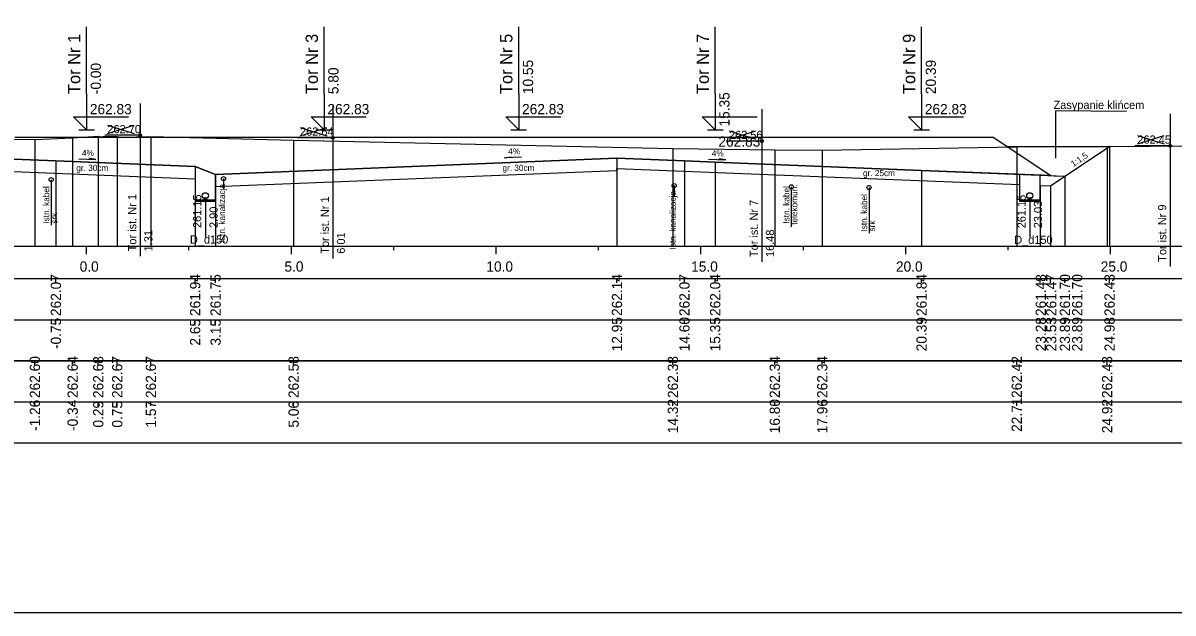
# Model space of a CAD drawing. Extents: x 6516023 to 6560129, y 5513077 to 5529206.
# Drawn here: x 6519218.91 to 6519246.99, y 5514518.16 to 5514532.54 of the extents above; entities that cross this region are included whole.
import ezdxf

# ---------------------------------------------------------------- set-up
doc = ezdxf.new("R2010")
doc.units = 0
for name, color, linetype in [('IR_default', 7, 'Continuous'), ('TOR_PRZEK_P-kable', 7, 'Continuous'), ('TOR_PRZEK_P-komponent', 7, 'Continuous'), ('TOR_PRZEK_P-odwodnienie', 7, 'Continuous'), ('TOR_PRZEK_P-opisy', 7, 'Continuous'), ('TOR_PRZEK_P-tabelka istniejace', 7, 'Continuous'), ('TOR_PRZEK_P-tabelka projektowane', 7, 'Continuous'), ('TOR_PRZEK_P-teren istniejacy', 7, 'Continuous'), ('TOR_PRZEK_P-tory istniejace', 7, 'Continuous'), ('TOR_PRZEK_P-tory projektowane', 7, 'Continuous'), ('TOR_PRZEK_P-uklad odniesienia', 7, 'Continuous'), ('TOR_PRZEK_P-warstwa ochronna I', 7, 'Continuous'), ('TOR_PRZEK_P-warstwa ochronna II', 7, 'Continuous'), ('TOR_RAMKI-ramka+tabelka 1', 7, 'Continuous')]:
    doc.layers.add(name, color=color, linetype=linetype)

msp = doc.modelspace()

# ---------------------------------------------------------------- linework, layer by layer
at = {"layer": 'IR_default'}
msp.add_lwpolyline([(6519218.713, 5514529.76), (6519219.567, 5514529.76), (6519222.213, 5514529.76), (6519222.775, 5514529.76), (6519224.514, 5514529.76), (6519225.369, 5514529.76), (6519228.014, 5514529.76), (6519228.319, 5514529.76), (6519229.265, 5514529.76), (6519230.12, 5514529.76), (6519232.765, 5514529.76), (6519233.072, 5514529.76), (6519234.06, 5514529.76), (6519237.56, 5514529.76), (6519237.938, 5514529.76), (6519239.099, 5514529.76), (6519239.955, 5514529.76), (6519242.599, 5514529.76), (6519242.943, 5514529.53), (6519244.005, 5514528.822), (6519244.089, 5514528.819), (6519244.349, 5514528.808), (6519245.44, 5514529.536)], dxfattribs=at)
at = {"layer": 'TOR_PRZEK_P-kable'}
for p, q in [((6519219.598, 5514528.724), (6519219.598, 5514527.614)), ((6519223.806, 5514528.751), (6519223.806, 5514528.481)), ((6519234.81, 5514528.578), (6519234.81, 5514528.308)), ((6519237.668, 5514528.55), (6519237.668, 5514527.577)), ((6519239.566, 5514528.532), (6519239.566, 5514527.423))]:
    msp.add_line(p, q, dxfattribs=at)
for centre in [(6519219.598, 5514528.724), (6519223.806, 5514528.751), (6519234.81, 5514528.578), (6519237.668, 5514528.55), (6519239.566, 5514528.532)]:
    msp.add_circle(centre, 0.05, dxfattribs=at)
at = {"layer": 'TOR_PRZEK_P-komponent'}
msp.add_line((6519245.44, 5514529.536), (6519242.951, 5514529.525), dxfattribs=at)
msp.add_lwpolyline([(6519218.713, 5514529.76), (6519222.213, 5514529.76), (6519224.514, 5514529.76), (6519228.014, 5514529.76), (6519229.265, 5514529.76), (6519232.765, 5514529.76), (6519234.06, 5514529.76), (6519237.56, 5514529.76), (6519239.099, 5514529.76), (6519242.599, 5514529.76), (6519244.005, 5514528.822), (6519240.849, 5514528.948), (6519235.81, 5514529.15), (6519235.06, 5514529.18), (6519233.413, 5514529.246), (6519223.613, 5514528.854), (6519223.113, 5514529.045), (6519219.713, 5514529.181), (6519218.265, 5514529.239)], dxfattribs=at)
at = {"layer": 'TOR_PRZEK_P-odwodnienie'}
for p, q in [((6519223.363, 5514528.256), (6519223.363, 5514527.321)), ((6519243.491, 5514528.256), (6519243.491, 5514527.321))]:
    msp.add_line(p, q, dxfattribs=at)
for points in [[(6519223.113, 5514529.045), (6519223.113, 5514528.196), (6519223.613, 5514528.196), (6519223.613, 5514528.854)], [(6519243.241, 5514528.853), (6519243.241, 5514528.196), (6519243.741, 5514528.196), (6519243.741, 5514528.833)], [(6519223.113, 5514528.236), (6519223.613, 5514528.236)], [(6519243.241, 5514528.236), (6519243.741, 5514528.236)]]:
    msp.add_lwpolyline(points, dxfattribs=at)
for centre, radius in [((6519223.363, 5514528.331), 0.075), ((6519243.491, 5514528.331), 0.075), ((6519223.363, 5514528.256), 0.03), ((6519243.491, 5514528.256), 0.03)]:
    msp.add_circle(centre, radius, dxfattribs=at)
at = {"layer": 'TOR_PRZEK_P-opisy'}
msp.add_line((6519244.124, 5514529.252), (6519244.124, 5514530.399), dxfattribs=at)
for points in [[(6519245.856, 5514530.388), (6519244.124, 5514530.399)], [(6519220.271, 5514529.236), (6519220.689, 5514529.217), (6519220.521, 5514529.246)], [(6519231.081, 5514529.276), (6519230.663, 5514529.257), (6519230.831, 5514529.285)], [(6519235.649, 5514529.225), (6519236.067, 5514529.206), (6519235.899, 5514529.234)]]:
    msp.add_lwpolyline(points, dxfattribs=at)
at = {"layer": 'TOR_PRZEK_P-tabelka istniejace'}
for p, q in [((6519219.201, 5514524.206), (6519219.201, 5514524.306)), ((6519220.123, 5514524.206), (6519220.123, 5514524.306)), ((6519220.748, 5514524.206), (6519220.748, 5514524.306)), ((6519221.211, 5514524.206), (6519221.211, 5514524.306)), ((6519222.033, 5514524.206), (6519222.033, 5514524.306)), ((6519225.518, 5514524.206), (6519225.518, 5514524.306)), ((6519234.778, 5514524.206), (6519234.778, 5514524.306)), ((6519237.265, 5514524.206), (6519237.265, 5514524.306)), ((6519238.426, 5514524.206), (6519238.426, 5514524.306)), ((6519243.173, 5514524.206), (6519243.173, 5514524.306)), ((6519245.38, 5514524.206), (6519245.38, 5514524.306)), ((6519176.663, 5514523.306), (6519260.463, 5514523.306)), ((6519219.201, 5514523.206), (6519219.201, 5514523.306)), ((6519220.123, 5514523.206), (6519220.123, 5514523.306)), ((6519220.748, 5514523.206), (6519220.748, 5514523.306)), ((6519221.211, 5514523.206), (6519221.211, 5514523.306)), ((6519222.033, 5514523.206), (6519222.033, 5514523.306)), ((6519225.518, 5514523.206), (6519225.518, 5514523.306)), ((6519234.778, 5514523.206), (6519234.778, 5514523.306)), ((6519237.265, 5514523.206), (6519237.265, 5514523.306)), ((6519238.426, 5514523.206), (6519238.426, 5514523.306)), ((6519243.173, 5514523.206), (6519243.173, 5514523.306)), ((6519245.38, 5514523.206), (6519245.38, 5514523.306))]:
    msp.add_line(p, q, dxfattribs=at)
for points in [[(6519220.123, 5514529.748), (6519220.123, 5514527.306), (6519220.123, 5514527.176), (6519220.123, 5514527.106)], [(6519220.748, 5514529.786), (6519220.748, 5514527.306), (6519220.748, 5514527.176), (6519220.748, 5514527.106)], [(6519221.211, 5514529.774), (6519221.211, 5514527.306), (6519221.211, 5514527.176), (6519221.211, 5514527.106)], [(6519222.033, 5514529.774), (6519222.033, 5514527.306), (6519222.033, 5514527.176), (6519222.033, 5514527.106)], [(6519219.201, 5514529.705), (6519219.201, 5514527.306), (6519219.201, 5514527.176), (6519219.201, 5514527.106)], [(6519225.518, 5514529.689), (6519225.518, 5514527.306), (6519225.518, 5514527.176), (6519225.518, 5514527.106)], [(6519234.778, 5514529.486), (6519234.778, 5514527.306), (6519234.778, 5514527.176), (6519234.778, 5514527.106)], [(6519237.265, 5514529.449), (6519237.265, 5514527.306), (6519237.265, 5514527.176), (6519237.265, 5514527.106)], [(6519238.426, 5514529.445), (6519238.426, 5514527.306), (6519238.426, 5514527.176), (6519238.426, 5514527.106)], [(6519243.173, 5514529.529), (6519243.173, 5514527.306), (6519243.173, 5514527.176), (6519243.173, 5514527.106)], [(6519245.38, 5514529.536), (6519245.38, 5514527.306), (6519245.38, 5514527.176), (6519245.38, 5514527.106)]]:
    msp.add_lwpolyline(points, dxfattribs=at)
msp.add_lwpolyline([(6519176.663, 5514524.306), (6519176.663, 5514522.306), (6519260.463, 5514522.306), (6519260.463, 5514524.306)], close=True, dxfattribs=at)
at = {"layer": 'TOR_PRZEK_P-tabelka projektowane'}
for p, q in [((6519219.713, 5514526.206), (6519219.713, 5514526.306)), ((6519223.113, 5514526.206), (6519223.113, 5514526.306)), ((6519223.613, 5514526.206), (6519223.613, 5514526.306)), ((6519233.413, 5514526.206), (6519233.413, 5514526.306)), ((6519235.06, 5514526.206), (6519235.06, 5514526.306)), ((6519235.81, 5514526.206), (6519235.81, 5514526.306)), ((6519240.849, 5514526.206), (6519240.849, 5514526.306)), ((6519243.741, 5514526.206), (6519243.741, 5514526.306)), ((6519243.995, 5514526.206), (6519243.995, 5514526.306)), ((6519244.349, 5514526.206), (6519244.349, 5514526.306)), ((6519244.349, 5514526.206), (6519244.349, 5514526.306)), ((6519245.44, 5514526.206), (6519245.44, 5514526.306)), ((6519176.663, 5514525.306), (6519260.463, 5514525.306)), ((6519219.713, 5514525.206), (6519219.713, 5514525.306)), ((6519223.113, 5514525.206), (6519223.113, 5514525.306)), ((6519223.613, 5514525.206), (6519223.613, 5514525.306)), ((6519233.413, 5514525.206), (6519233.413, 5514525.306)), ((6519235.06, 5514525.206), (6519235.06, 5514525.306)), ((6519235.81, 5514525.206), (6519235.81, 5514525.306)), ((6519240.849, 5514525.206), (6519240.849, 5514525.306)), ((6519243.741, 5514525.206), (6519243.741, 5514525.306)), ((6519243.995, 5514525.206), (6519243.995, 5514525.306)), ((6519244.349, 5514525.206), (6519244.349, 5514525.306)), ((6519244.349, 5514525.206), (6519244.349, 5514525.306)), ((6519245.44, 5514525.206), (6519245.44, 5514525.306))]:
    msp.add_line(p, q, dxfattribs=at)
for points in [[(6519245.44, 5514529.536), (6519245.44, 5514527.306), (6519245.44, 5514527.176), (6519245.44, 5514527.106)], [(6519219.713, 5514529.181), (6519219.713, 5514527.306), (6519219.713, 5514527.176), (6519219.713, 5514527.106)], [(6519233.413, 5514529.246), (6519233.413, 5514527.306), (6519233.413, 5514527.176), (6519233.413, 5514527.106)], [(6519235.06, 5514529.18), (6519235.06, 5514527.306), (6519235.06, 5514527.176), (6519235.06, 5514527.106)], [(6519223.113, 5514529.045), (6519223.113, 5514527.306), (6519223.113, 5514527.176), (6519223.113, 5514527.106)], [(6519235.81, 5514529.15), (6519235.81, 5514527.306), (6519235.81, 5514527.176), (6519235.81, 5514527.106)], [(6519240.849, 5514528.948), (6519240.849, 5514527.306), (6519240.849, 5514527.176), (6519240.849, 5514527.106)], [(6519223.613, 5514528.854), (6519223.613, 5514527.306), (6519223.613, 5514527.176), (6519223.613, 5514527.106)], [(6519244.349, 5514528.808), (6519244.349, 5514527.306), (6519244.349, 5514527.176), (6519244.349, 5514527.106)], [(6519244.349, 5514528.808), (6519244.349, 5514527.306), (6519244.349, 5514527.176), (6519244.349, 5514527.106)], [(6519243.741, 5514528.583), (6519243.741, 5514527.306), (6519243.741, 5514527.176), (6519243.741, 5514527.106)], [(6519243.995, 5514528.572), (6519243.995, 5514527.306), (6519243.995, 5514527.176), (6519243.995, 5514527.106)]]:
    msp.add_lwpolyline(points, dxfattribs=at)
msp.add_lwpolyline([(6519176.663, 5514526.306), (6519176.663, 5514524.306), (6519260.463, 5514524.306), (6519260.463, 5514526.306)], close=True, dxfattribs=at)
at = {"layer": 'TOR_PRZEK_P-teren istniejacy'}
msp.add_lwpolyline([(6519215.201, 5514529.712), (6519219.201, 5514529.705), (6519220.123, 5514529.748), (6519220.748, 5514529.786), (6519220.801, 5514529.772), (6519220.862, 5514529.78), (6519220.898, 5514529.78), (6519221.211, 5514529.774), (6519221.318, 5514529.758), (6519222.033, 5514529.774), (6519225.518, 5514529.689), (6519234.778, 5514529.486), (6519237.265, 5514529.449), (6519238.426, 5514529.445), (6519243.173, 5514529.529), (6519245.38, 5514529.536), (6519247.483, 5514529.551)], dxfattribs=at)
at = {"layer": 'TOR_PRZEK_P-tory istniejace'}
for p, q in [((6519221.77, 5514530.581), (6519221.77, 5514526.861)), ((6519226.473, 5514530.523), (6519226.473, 5514526.803)), ((6519236.947, 5514530.442), (6519236.947, 5514526.722)), ((6519246.918, 5514530.328), (6519246.918, 5514526.607)), ((6519220.971, 5514529.853), (6519221.623, 5514530.056)), ((6519220.971, 5514530.056), (6519221.623, 5514529.853)), ((6519225.674, 5514529.795), (6519226.326, 5514529.998)), ((6519225.674, 5514529.998), (6519226.326, 5514529.795)), ((6519221.771, 5514529.806), (6519220.905, 5514529.806)), ((6519226.474, 5514529.748), (6519225.608, 5514529.748)), ((6519236.148, 5514529.714), (6519236.8, 5514529.917)), ((6519236.148, 5514529.917), (6519236.8, 5514529.714)), ((6519246.119, 5514529.599), (6519246.771, 5514529.802)), ((6519246.119, 5514529.802), (6519246.771, 5514529.599)), ((6519236.948, 5514529.667), (6519236.082, 5514529.667)), ((6519246.919, 5514529.552), (6519246.053, 5514529.552))]:
    msp.add_line(p, q, dxfattribs=at)
for centre in [(6519221.771, 5514529.806), (6519226.474, 5514529.748), (6519236.948, 5514529.667), (6519246.919, 5514529.552)]:
    msp.add_circle(centre, 0.035, dxfattribs=at)
at = {"layer": 'TOR_PRZEK_P-tory projektowane'}
for p, q in [((6519220.463, 5514530.817), (6519220.463, 5514532.45)), ((6519226.264, 5514530.817), (6519226.264, 5514532.45)), ((6519231.015, 5514530.817), (6519231.015, 5514532.449)), ((6519235.81, 5514530.817), (6519235.81, 5514532.45)), ((6519240.849, 5514530.817), (6519240.849, 5514532.45)), ((6519220.463, 5514530.817), (6519220.463, 5514529.94)), ((6519226.264, 5514530.817), (6519226.264, 5514529.94)), ((6519231.015, 5514530.817), (6519231.015, 5514529.94)), ((6519235.81, 5514530.817), (6519235.81, 5514529.94)), ((6519240.849, 5514530.817), (6519240.849, 5514529.94)), ((6519220.463, 5514529.94), (6519220.144, 5514530.259)), ((6519220.144, 5514530.259), (6519221.488, 5514530.259)), ((6519226.264, 5514529.94), (6519225.945, 5514530.259)), ((6519225.945, 5514530.259), (6519227.289, 5514530.259)), ((6519231.015, 5514529.94), (6519230.696, 5514530.259)), ((6519230.696, 5514530.259), (6519232.04, 5514530.259)), ((6519235.81, 5514529.94), (6519235.491, 5514530.259)), ((6519235.491, 5514530.259), (6519236.835, 5514530.259)), ((6519240.849, 5514529.94), (6519240.529, 5514530.259)), ((6519240.529, 5514530.259), (6519241.874, 5514530.259)), ((6519220.271, 5514529.94), (6519220.655, 5514529.94)), ((6519226.072, 5514529.94), (6519226.456, 5514529.94)), ((6519230.823, 5514529.94), (6519231.207, 5514529.94)), ((6519235.619, 5514529.94), (6519236.002, 5514529.94)), ((6519240.657, 5514529.94), (6519241.04, 5514529.94))]:
    msp.add_line(p, q, dxfattribs=at)
at = {"layer": 'TOR_PRZEK_P-uklad odniesienia'}
for p, q in [((6519180.463, 5514527.106), (6519260.463, 5514527.106)), ((6519220.463, 5514526.906), (6519220.463, 5514527.106)), ((6519222.963, 5514527.006), (6519222.963, 5514527.106)), ((6519225.463, 5514526.906), (6519225.463, 5514527.106)), ((6519227.963, 5514527.006), (6519227.963, 5514527.106)), ((6519230.463, 5514526.906), (6519230.463, 5514527.106)), ((6519232.963, 5514527.006), (6519232.963, 5514527.106)), ((6519235.463, 5514526.906), (6519235.463, 5514527.106)), ((6519237.963, 5514527.006), (6519237.963, 5514527.106)), ((6519240.463, 5514526.906), (6519240.463, 5514527.106)), ((6519242.963, 5514527.006), (6519242.963, 5514527.106)), ((6519245.463, 5514526.906), (6519245.463, 5514527.106))]:
    msp.add_line(p, q, dxfattribs=at)
at = {"layer": 'TOR_PRZEK_P-warstwa ochronna I'}
for points in [[(6519213.309, 5514528.741), (6519218.265, 5514528.939), (6519223.113, 5514528.745)], [(6519223.613, 5514528.554), (6519233.413, 5514528.946), (6519233.413, 5514528.996), (6519243.241, 5514528.603)], [(6519243.741, 5514528.583), (6519243.995, 5514528.572), (6519244.349, 5514528.808)]]:
    msp.add_lwpolyline(points, dxfattribs=at)
at = {"layer": 'TOR_PRZEK_P-warstwa ochronna II'}
msp.add_lwpolyline([(6519201.612, 5514528.784), (6519201.95, 5514528.99), (6519205.95, 5514529.15), (6519206.7, 5514529.18), (6519208.055, 5514529.234), (6519209.413, 5514529.18), (6519210.163, 5514529.15), (6519212.809, 5514529.044), (6519213.309, 5514529.041), (6519215.956, 5514529.147), (6519216.706, 5514529.177), (6519218.265, 5514529.239), (6519219.713, 5514529.181), (6519223.113, 5514529.045), (6519223.613, 5514528.854), (6519233.413, 5514529.246), (6519235.06, 5514529.18), (6519235.81, 5514529.15), (6519240.849, 5514528.948), (6519244.349, 5514528.808), (6519245.44, 5514529.536)], dxfattribs=at)
at = {"layer": 'TOR_RAMKI-ramka+tabelka 1'}
msp.add_lwpolyline([(6519087.013, 5514546.656), (6519334.513, 5514546.656), (6519334.513, 5514518.156), (6519087.013, 5514518.156)], close=True, dxfattribs=at)

# ---------------------------------------------------------------- texts
at = {"layer": 'TOR_PRZEK_P-kable'}
for s, height, p in [('Istn. kanalizacja', 0.14999, (6519223.844, 5514527.194)), ('Istn. kabel', 0.14999, (6519219.553, 5514527.65)), ('Istn. kanalizacja', 0.14999, (6519234.847, 5514527.021)), ('Istn. kabel', 0.14999, (6519237.623, 5514527.653)), ('telekomun.', 0.15, (6519237.817, 5514527.625)), ('Istn. kabel', 0.14999, (6519239.521, 5514527.459)), ('srk', 0.15, (6519219.747, 5514527.65)), ('srk', 0.15, (6519239.715, 5514527.459))]:
    msp.add_text(s, height=height, rotation=90.0511, dxfattribs=at).set_placement(p)
at = {"layer": 'TOR_PRZEK_P-odwodnienie'}
for s, rotation, p in [('261.15', 90, (6519223.263, 5514527.546)), ('261.15', 90, (6519243.391, 5514527.539)), ('2.90', 90, (6519223.663, 5514527.546)), ('23.03', 90, (6519243.791, 5514527.539)), ('D_d150', 360, (6519222.986, 5514527.165)), ('D_d150', 360, (6519243.112, 5514527.159))]:
    msp.add_text(s, height=0.2, rotation=rotation, dxfattribs=at).set_placement(p)
at = {"layer": 'TOR_PRZEK_P-opisy'}
for s, height, rotation, p in [('Zasypanie klińcem', 0.2, 359.9489, (6519244.072, 5514530.448)), ('4%', 0.15, 359.8485, (6519220.35, 5514529.302)), ('4%', 0.15, 0.1515, (6519230.758, 5514529.341)), ('4%', 0.15, 359.8485, (6519235.728, 5514529.291)), ('1:1,5', 0.15, 34.0701, (6519244.557, 5514529.03))]:
    msp.add_text(s, height=height, rotation=rotation, dxfattribs=at).set_placement(p)
at = {"layer": 'TOR_PRZEK_P-tabelka istniejace'}
for s, p in [('262.60', (6519219.326, 5514523.398)), ('262.64', (6519220.248, 5514523.399)), ('262.68', (6519220.873, 5514523.398)), ('262.67', (6519221.336, 5514523.398)), ('262.67', (6519222.158, 5514523.398)), ('262.58', (6519225.643, 5514523.398)), ('262.38', (6519234.903, 5514523.398)), ('262.34', (6519237.39, 5514523.399)), ('262.34', (6519238.551, 5514523.399)), ('262.42', (6519243.298, 5514523.4)), ('262.43', (6519245.505, 5514523.398)), ('-1.26', (6519219.326, 5514522.594)), ('-0.34', (6519220.248, 5514522.595)), ('0.29', (6519220.873, 5514522.678)), ('0.75', (6519221.336, 5514522.677)), ('1.57', (6519222.158, 5514522.678)), ('5.06', (6519225.643, 5514522.677)), ('14.32', (6519234.903, 5514522.54)), ('16.80', (6519237.39, 5514522.538)), ('17.96', (6519238.551, 5514522.538)), ('22.71', (6519243.298, 5514522.573)), ('24.92', (6519245.505, 5514522.54))]:
    msp.add_text(s, height=0.25, rotation=90, dxfattribs=at).set_placement(p)
at = {"layer": 'TOR_PRZEK_P-tabelka projektowane'}
for s, p in [('262.07', (6519219.838, 5514525.398)), ('261.94', (6519223.238, 5514525.399)), ('261.75', (6519223.738, 5514525.397)), ('262.14', (6519233.538, 5514525.399)), ('262.07', (6519235.185, 5514525.398)), ('262.04', (6519235.935, 5514525.399)), ('261.84', (6519240.974, 5514525.399)), ('261.48', (6519243.886, 5514525.398)), ('261.47', (6519244.14, 5514525.398)), ('261.70', (6519244.474, 5514525.398)), ('261.70', (6519244.774, 5514525.398)), ('262.43', (6519245.565, 5514525.398)), ('-0.75', (6519219.838, 5514524.593)), ('2.65', (6519223.238, 5514524.677)), ('3.15', (6519223.738, 5514524.677)), ('12.95', (6519233.538, 5514524.537)), ('14.60', (6519235.185, 5514524.538)), ('15.35', (6519235.935, 5514524.537)), ('20.39', (6519240.974, 5514524.538)), ('23.28', (6519243.886, 5514524.538)), ('23.53', (6519244.14, 5514524.538)), ('23.89', (6519244.474, 5514524.538)), ('23.89', (6519244.774, 5514524.538)), ('24.98', (6519245.565, 5514524.538))]:
    msp.add_text(s, height=0.25, rotation=90, dxfattribs=at).set_placement(p)
at = {"layer": 'TOR_PRZEK_P-tory istniejace'}
for s, p in [('262.70', (6519220.971, 5514529.856)), ('262.64', (6519225.674, 5514529.798)), ('262.56', (6519236.148, 5514529.717)), ('262.45', (6519246.119, 5514529.602))]:
    msp.add_text(s, height=0.2, dxfattribs=at).set_placement(p)
for s, rotation, p in [('Tor ist. Nr 1', 90.0511, (6519221.677, 5514526.976)), ('Tor ist. Nr 1', 90.0511, (6519226.38, 5514526.918)), ('Tor ist. Nr 7', 90.0511, (6519236.854, 5514526.837)), ('Tor ist. Nr 9', 90.0511, (6519246.825, 5514526.722)), ('1.31', 90, (6519222.071, 5514526.976)), ('16.48', 90, (6519237.248, 5514526.837)), ('6.01', 90, (6519226.774, 5514526.918))]:
    msp.add_text(s, height=0.2, rotation=rotation, dxfattribs=at).set_placement(p)
at = {"layer": 'TOR_PRZEK_P-tory projektowane'}
for s, height, p in [('Tor Nr 1', 0.3, (6519220.308, 5514530.811)), ('Tor Nr 3', 0.3, (6519226.11, 5514530.811)), ('Tor Nr 5', 0.3, (6519230.86, 5514530.811)), ('Tor Nr 7', 0.3, (6519235.656, 5514530.811)), ('Tor Nr 9', 0.3, (6519240.694, 5514530.811)), ('-0.00', 0.25, (6519220.813, 5514530.81)), ('5.80', 0.25, (6519226.614, 5514530.81)), ('10.55', 0.25, (6519231.365, 5514530.81)), ('20.39', 0.25, (6519241.199, 5514530.81)), ('15.35', 0.25, (6519236.16, 5514530.02))]:
    msp.add_text(s, height=height, rotation=90, dxfattribs=at).set_placement(p)
for p in [(6519220.543, 5514530.32), (6519226.344, 5514530.32), (6519231.095, 5514530.32), (6519240.929, 5514530.32), (6519235.89, 5514529.53)]:
    msp.add_text('262.83', height=0.25, dxfattribs=at).set_placement(p)
at = {"layer": 'TOR_PRZEK_P-uklad odniesienia'}
for s, p in [('0.0', (6519220.294, 5514526.481)), ('5.0', (6519225.294, 5514526.481)), ('10.0', (6519230.224, 5514526.481)), ('15.0', (6519235.224, 5514526.481)), ('20.0', (6519240.224, 5514526.481)), ('25.0', (6519245.224, 5514526.481))]:
    msp.add_text(s, height=0.25, dxfattribs=at).set_placement(p)
at = {"layer": 'TOR_PRZEK_P-warstwa ochronna I'}
for s, p in [('gr. 30cm', (6519220.212, 5514528.938)), ('gr. 30cm', (6519230.617, 5514528.938)), ('gr. 25cm', (6519239.42, 5514528.81))]:
    msp.add_text(s, height=0.15, dxfattribs=at).set_placement(p)

doc.saveas('drawing.dxf')
